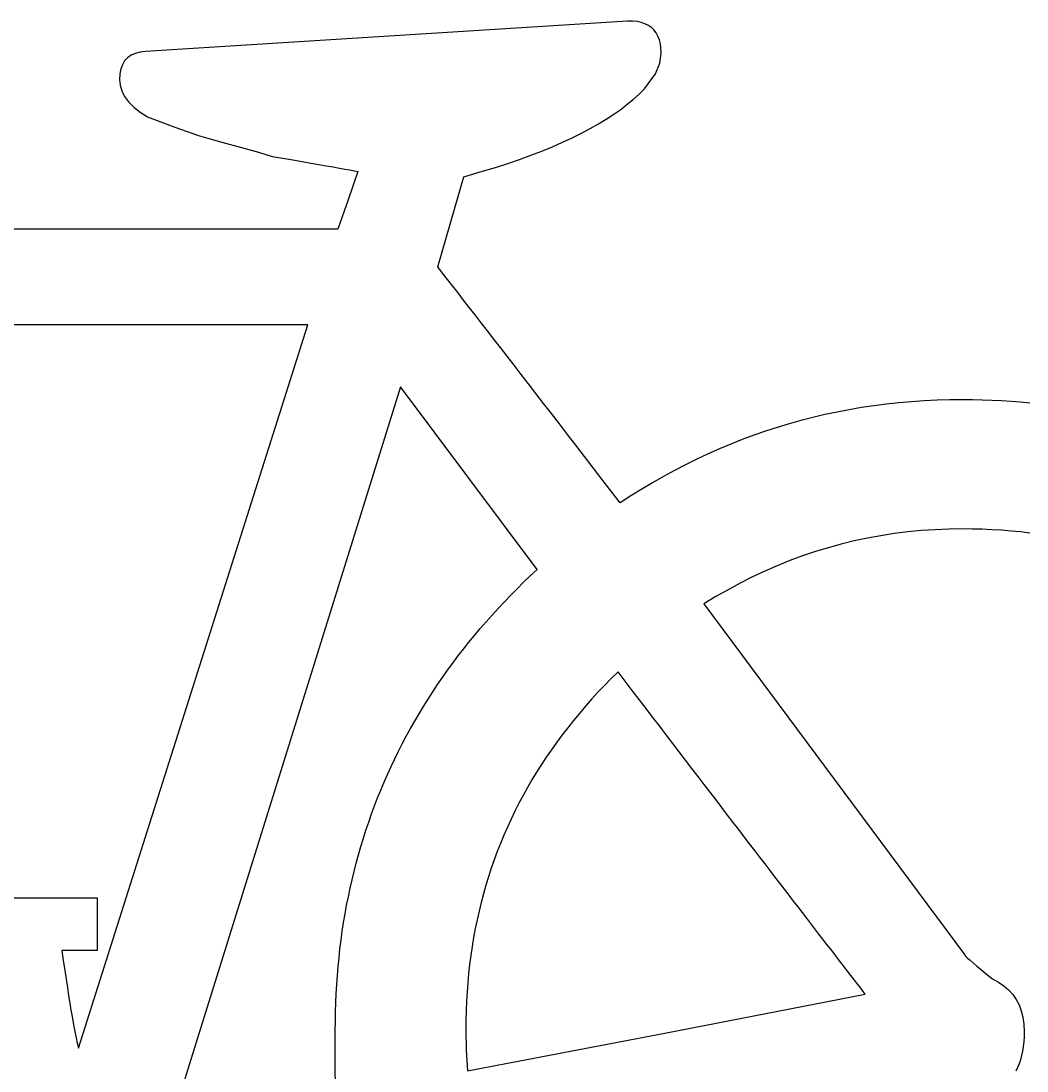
# Model space of a CAD drawing. Extents: x 99976 to 100136, y 99905 to 100011.
# Drawn here: x 100026.2724 to 100026.3275, y 99978.9072 to 99978.9648 of the extents above; entities that cross this region are included whole.
import ezdxf

# ---------------------------------------------------------------- set-up
doc = ezdxf.new("R2010")
doc.units = 0
doc.layers.add('TR_SN_ConstructionSigns', color=7, linetype='Continuous')

msp = doc.modelspace()

# ---------------------------------------------------------------- linework, layer by layer
at = {"layer": 'TR_SN_ConstructionSigns'}
for p, q in [((100026.305632, 99978.964822), (100026.305336, 99978.964804)), ((100026.305905, 99978.964819), (100026.305632, 99978.964822)), ((100026.306157, 99978.964793), (100026.305905, 99978.964819)), ((100026.305336, 99978.964804), (100026.2792, 99978.963158)), ((100026.306386, 99978.964745), (100026.306157, 99978.964793)), ((100026.306594, 99978.964676), (100026.306386, 99978.964745)), ((100026.30678, 99978.964584), (100026.306594, 99978.964676)), ((100026.306944, 99978.96447), (100026.30678, 99978.964584)), ((100026.307086, 99978.964334), (100026.306944, 99978.96447)), ((100026.307207, 99978.964176), (100026.307086, 99978.964334)), ((100026.307305, 99978.963997), (100026.307207, 99978.964176)), ((100026.307382, 99978.963795), (100026.307305, 99978.963997)), ((100026.307437, 99978.963571), (100026.307382, 99978.963795)), ((100026.2789, 99978.963119), (100026.278636, 99978.963047)), ((100026.2792, 99978.963158), (100026.2789, 99978.963119)), ((100026.307469, 99978.963325), (100026.307437, 99978.963571)), ((100026.30748, 99978.963057), (100026.307469, 99978.963325)), ((100026.278053, 99978.962631), (100026.27793, 99978.962427)), ((100026.278212, 99978.962803), (100026.278053, 99978.962631)), ((100026.278406, 99978.962941), (100026.278212, 99978.962803)), ((100026.278636, 99978.963047), (100026.278406, 99978.962941)), ((100026.307174, 99978.961926), (100026.307404, 99978.962517)), ((100026.307404, 99978.962517), (100026.30748, 99978.963057)), ((100026.277842, 99978.96219), (100026.277789, 99978.961919)), ((100026.27793, 99978.962427), (100026.277842, 99978.96219)), ((100026.277789, 99978.961919), (100026.277771, 99978.961616)), ((100026.277771, 99978.961616), (100026.277802, 99978.961297)), ((100026.306562, 99978.961104), (100026.307174, 99978.961926)), ((100026.277802, 99978.961297), (100026.277896, 99978.960986)), ((100026.277896, 99978.960986), (100026.278053, 99978.960684)), ((100026.305961, 99978.960532), (100026.306273, 99978.960816)), ((100026.306273, 99978.960816), (100026.306562, 99978.961104)), ((100026.278053, 99978.960684), (100026.278272, 99978.96039)), ((100026.278272, 99978.96039), (100026.278553, 99978.960104)), ((100026.305265, 99978.959977), (100026.305625, 99978.960252)), ((100026.305625, 99978.960252), (100026.305961, 99978.960532)), ((100026.278553, 99978.960104), (100026.278897, 99978.959827)), ((100026.278897, 99978.959827), (100026.279304, 99978.959558)), ((100026.304472, 99978.959439), (100026.30488, 99978.959706)), ((100026.30488, 99978.959706), (100026.305265, 99978.959977)), ((100026.279304, 99978.959558), (100026.280803, 99978.958993)), ((100026.303583, 99978.958918), (100026.304039, 99978.959177)), ((100026.304039, 99978.959177), (100026.304472, 99978.959439)), ((100026.280803, 99978.958993), (100026.282166, 99978.95853)), ((100026.282166, 99978.95853), (100026.283392, 99978.95817)), ((100026.302598, 99978.958415), (100026.303103, 99978.958664)), ((100026.303103, 99978.958664), (100026.303583, 99978.958918)), ((100026.283392, 99978.95817), (100026.284471, 99978.957878)), ((100026.300941, 99978.957691), (100026.301517, 99978.957928)), ((100026.301517, 99978.957928), (100026.30207, 99978.958169)), ((100026.30207, 99978.958169), (100026.302598, 99978.958415)), ((100026.284471, 99978.957878), (100026.285391, 99978.957621)), ((100026.285391, 99978.957621), (100026.286151, 99978.957398)), ((100026.286151, 99978.957398), (100026.286731, 99978.957298)), ((100026.299716, 99978.95723), (100026.30034, 99978.957459)), ((100026.30034, 99978.957459), (100026.300941, 99978.957691)), ((100026.286731, 99978.957298), (100026.287276, 99978.957204)), ((100026.287276, 99978.957204), (100026.287787, 99978.957115)), ((100026.287787, 99978.957115), (100026.288264, 99978.957032)), ((100026.288264, 99978.957032), (100026.288706, 99978.956955)), ((100026.288706, 99978.956955), (100026.289115, 99978.956884)), ((100026.289115, 99978.956884), (100026.28949, 99978.956818)), ((100026.28949, 99978.956818), (100026.289831, 99978.956758)), ((100026.289831, 99978.956758), (100026.290137, 99978.956704)), ((100026.297552, 99978.956555), (100026.298394, 99978.956786)), ((100026.298394, 99978.956786), (100026.299067, 99978.957006)), ((100026.299067, 99978.957006), (100026.299716, 99978.95723)), ((100026.290137, 99978.956704), (100026.29041, 99978.956655)), ((100026.290852, 99978.956575), (100026.290321, 99978.955016)), ((100026.29041, 99978.956655), (100026.290648, 99978.956612)), ((100026.290648, 99978.956612), (100026.290852, 99978.956575)), ((100026.295229, 99978.951339), (100026.296658, 99978.956272)), ((100026.296658, 99978.956272), (100026.297552, 99978.956555)), ((100026.290321, 99978.955016), (100026.289739, 99978.953406)), ((100026.289739, 99978.953406), (100026.242243, 99978.953406)), ((100026.295493, 99978.951), (100026.295229, 99978.951339)), ((100026.295767, 99978.950649), (100026.295493, 99978.951)), ((100026.29605, 99978.950285), (100026.295767, 99978.950649)), ((100026.296343, 99978.949908), (100026.29605, 99978.950285)), ((100026.296646, 99978.949519), (100026.296343, 99978.949908)), ((100026.296958, 99978.949116), (100026.296646, 99978.949519)), ((100026.29728, 99978.948701), (100026.296958, 99978.949116)), ((100026.297612, 99978.948273), (100026.29728, 99978.948701)), ((100026.288101, 99978.948155), (100026.240202, 99978.948155)), ((100026.275523, 99978.908478), (100026.288101, 99978.948155)), ((100026.297953, 99978.947833), (100026.297612, 99978.948273)), ((100026.298304, 99978.947379), (100026.297953, 99978.947833)), ((100026.298665, 99978.946913), (100026.298304, 99978.947379)), ((100026.299035, 99978.946434), (100026.298665, 99978.946913)), ((100026.299415, 99978.945942), (100026.299035, 99978.946434)), ((100026.299805, 99978.945438), (100026.299415, 99978.945942)), ((100026.300204, 99978.94492), (100026.299805, 99978.945438)), ((100026.293188, 99978.944763), (100026.280641, 99978.904501)), ((100026.300677, 99978.934739), (100026.293188, 99978.944763)), ((100026.300613, 99978.94439), (100026.300204, 99978.94492)), ((100026.301032, 99978.943847), (100026.300613, 99978.94439)), ((100026.30146, 99978.943292), (100026.301032, 99978.943847)), ((100026.318475, 99978.943614), (100026.317801, 99978.943499)), ((100026.319154, 99978.943715), (100026.318475, 99978.943614)), ((100026.319837, 99978.943802), (100026.319154, 99978.943715)), ((100026.320524, 99978.943876), (100026.319837, 99978.943802)), ((100026.321216, 99978.943936), (100026.320524, 99978.943876)), ((100026.321912, 99978.943984), (100026.321216, 99978.943936)), ((100026.322613, 99978.944017), (100026.321912, 99978.943984)), ((100026.323318, 99978.944037), (100026.322613, 99978.944017)), ((100026.324027, 99978.944044), (100026.323318, 99978.944037)), ((100026.324561, 99978.94404), (100026.324027, 99978.944044)), ((100026.325092, 99978.94403), (100026.324561, 99978.94404)), ((100026.325621, 99978.944012), (100026.325092, 99978.94403)), ((100026.326146, 99978.943986), (100026.325621, 99978.944012)), ((100026.326669, 99978.943954), (100026.326146, 99978.943986)), ((100026.327188, 99978.943914), (100026.326669, 99978.943954)), ((100026.327705, 99978.943867), (100026.327188, 99978.943914)), ((100026.301898, 99978.942723), (100026.30146, 99978.943292)), ((100026.315805, 99978.943076), (100026.315148, 99978.942907)), ((100026.316466, 99978.94323), (100026.315805, 99978.943076)), ((100026.317131, 99978.943371), (100026.316466, 99978.94323)), ((100026.317801, 99978.943499), (100026.317131, 99978.943371)), ((100026.302346, 99978.942142), (100026.301898, 99978.942723)), ((100026.313848, 99978.942531), (100026.313204, 99978.942322)), ((100026.314496, 99978.942726), (100026.313848, 99978.942531)), ((100026.315148, 99978.942907), (100026.314496, 99978.942726)), ((100026.302803, 99978.941548), (100026.302346, 99978.942142)), ((100026.31193, 99978.941865), (100026.311299, 99978.941616)), ((100026.312565, 99978.9421), (100026.31193, 99978.941865)), ((100026.313204, 99978.942322), (100026.312565, 99978.9421)), ((100026.30327, 99978.940942), (100026.302803, 99978.941548)), ((100026.310673, 99978.941354), (100026.310051, 99978.941078)), ((100026.311299, 99978.941616), (100026.310673, 99978.941354)), ((100026.303747, 99978.940322), (100026.30327, 99978.940942)), ((100026.309434, 99978.940789), (100026.308821, 99978.940486)), ((100026.310051, 99978.941078), (100026.309434, 99978.940789)), ((100026.304233, 99978.93969), (100026.303747, 99978.940322)), ((100026.308212, 99978.94017), (100026.307608, 99978.93984)), ((100026.308821, 99978.940486), (100026.308212, 99978.94017)), ((100026.304729, 99978.939045), (100026.304233, 99978.93969)), ((100026.307008, 99978.939497), (100026.306412, 99978.939141)), ((100026.307608, 99978.93984), (100026.307008, 99978.939497)), ((100026.305234, 99978.938387), (100026.304729, 99978.939045)), ((100026.306412, 99978.939141), (100026.305821, 99978.938771)), ((100026.305821, 99978.938771), (100026.305234, 99978.938387)), ((100026.320263, 99978.936704), (100026.319528, 99978.936591)), ((100026.321004, 99978.936797), (100026.320263, 99978.936704)), ((100026.32175, 99978.936869), (100026.321004, 99978.936797)), ((100026.322502, 99978.93692), (100026.32175, 99978.936869)), ((100026.323259, 99978.936951), (100026.322502, 99978.93692)), ((100026.324022, 99978.936961), (100026.323259, 99978.936951)), ((100026.32456, 99978.936957), (100026.324022, 99978.936961)), ((100026.325094, 99978.936943), (100026.32456, 99978.936957)), ((100026.325625, 99978.93692), (100026.325094, 99978.936943)), ((100026.326151, 99978.936888), (100026.325625, 99978.93692)), ((100026.326674, 99978.936847), (100026.326151, 99978.936888)), ((100026.327193, 99978.936797), (100026.326674, 99978.936847)), ((100026.327708, 99978.936737), (100026.327193, 99978.936797)), ((100026.317357, 99978.936128), (100026.316644, 99978.935933)), ((100026.318075, 99978.936303), (100026.317357, 99978.936128)), ((100026.318799, 99978.936457), (100026.318075, 99978.936303)), ((100026.319528, 99978.936591), (100026.318799, 99978.936457)), ((100026.315236, 99978.935481), (100026.314541, 99978.935223)), ((100026.315938, 99978.935717), (100026.315236, 99978.935481)), ((100026.316644, 99978.935933), (100026.315938, 99978.935717)), ((100026.313851, 99978.934946), (100026.313166, 99978.934648)), ((100026.314541, 99978.935223), (100026.313851, 99978.934946)), ((100026.299939, 99978.934037), (100026.300305, 99978.934389)), ((100026.300305, 99978.934389), (100026.300677, 99978.934739)), ((100026.312488, 99978.934329), (100026.311814, 99978.933989)), ((100026.313166, 99978.934648), (100026.312488, 99978.934329)), ((100026.29958, 99978.933682), (100026.299939, 99978.934037)), ((100026.311814, 99978.933989), (100026.311147, 99978.93363)), ((100026.29888, 99978.932964), (100026.299227, 99978.933324)), ((100026.299227, 99978.933324), (100026.29958, 99978.933682)), ((100026.310485, 99978.933249), (100026.309829, 99978.932848)), ((100026.311147, 99978.93363), (100026.310485, 99978.933249)), ((100026.298206, 99978.932234), (100026.29854, 99978.9326)), ((100026.29854, 99978.9326), (100026.29888, 99978.932964)), ((100026.309829, 99978.932848), (100026.324122, 99978.91362)), ((100026.297878, 99978.931866), (100026.298206, 99978.932234)), ((100026.297242, 99978.93112), (100026.297557, 99978.931494)), ((100026.297557, 99978.931494), (100026.297878, 99978.931866)), ((100026.296934, 99978.930744), (100026.297242, 99978.93112)), ((100026.296336, 99978.929982), (100026.296632, 99978.930364)), ((100026.296632, 99978.930364), (100026.296934, 99978.930744)), ((100026.296047, 99978.929597), (100026.296336, 99978.929982)), ((100026.295487, 99978.928819), (100026.295764, 99978.929209)), ((100026.295764, 99978.929209), (100026.296047, 99978.929597)), ((100026.305116, 99978.929124), (100026.304741, 99978.928753)), ((100026.305509, 99978.928609), (100026.305116, 99978.929124)), ((100026.295217, 99978.928426), (100026.295487, 99978.928819)), ((100026.304741, 99978.928753), (100026.304374, 99978.928379)), ((100026.305898, 99978.928101), (100026.305509, 99978.928609)), ((100026.294695, 99978.927631), (100026.294953, 99978.92803)), ((100026.294953, 99978.92803), (100026.295217, 99978.928426)), ((100026.304016, 99978.928001), (100026.303667, 99978.92762)), ((100026.304374, 99978.928379), (100026.304016, 99978.928001)), ((100026.306281, 99978.9276), (100026.305898, 99978.928101)), ((100026.294444, 99978.92723), (100026.294695, 99978.927631)), ((100026.303667, 99978.92762), (100026.303326, 99978.927236)), ((100026.306659, 99978.927105), (100026.306281, 99978.9276)), ((100026.293961, 99978.92642), (100026.294199, 99978.926826)), ((100026.294199, 99978.926826), (100026.294444, 99978.92723)), ((100026.302994, 99978.926847), (100026.30267, 99978.926456)), ((100026.303326, 99978.927236), (100026.302994, 99978.926847)), ((100026.307032, 99978.926617), (100026.306659, 99978.927105)), ((100026.293729, 99978.92601), (100026.293961, 99978.92642)), ((100026.30267, 99978.926456), (100026.302355, 99978.92606)), ((100026.307401, 99978.926135), (100026.307032, 99978.926617)), ((100026.293503, 99978.925598), (100026.293729, 99978.92601)), ((100026.302049, 99978.925662), (100026.301751, 99978.925259)), ((100026.302355, 99978.92606), (100026.302049, 99978.925662)), ((100026.307764, 99978.92566), (100026.307401, 99978.926135)), ((100026.308122, 99978.925191), (100026.307764, 99978.92566)), ((100026.29307, 99978.924766), (100026.293283, 99978.925183)), ((100026.293283, 99978.925183), (100026.293503, 99978.925598)), ((100026.301751, 99978.925259), (100026.301462, 99978.924854)), ((100026.308475, 99978.924729), (100026.308122, 99978.925191)), ((100026.292864, 99978.924346), (100026.29307, 99978.924766)), ((100026.301462, 99978.924854), (100026.301182, 99978.924444)), ((100026.308824, 99978.924274), (100026.308475, 99978.924729)), ((100026.292663, 99978.923923), (100026.292864, 99978.924346)), ((100026.30091, 99978.924032), (100026.300647, 99978.923615)), ((100026.301182, 99978.924444), (100026.30091, 99978.924032)), ((100026.309167, 99978.923825), (100026.308824, 99978.924274)), ((100026.292282, 99978.923069), (100026.292469, 99978.923497)), ((100026.292469, 99978.923497), (100026.292663, 99978.923923)), ((100026.300647, 99978.923615), (100026.300392, 99978.923196)), ((100026.309506, 99978.923382), (100026.309167, 99978.923825)), ((100026.309839, 99978.922947), (100026.309506, 99978.923382)), ((100026.2921, 99978.922637), (100026.292282, 99978.923069)), ((100026.300392, 99978.923196), (100026.300146, 99978.922773)), ((100026.310167, 99978.922518), (100026.309839, 99978.922947)), ((100026.291757, 99978.921767), (100026.291925, 99978.922204)), ((100026.291925, 99978.922204), (100026.2921, 99978.922637)), ((100026.299909, 99978.922346), (100026.29968, 99978.921916)), ((100026.300146, 99978.922773), (100026.299909, 99978.922346)), ((100026.310491, 99978.922095), (100026.310167, 99978.922518)), ((100026.291595, 99978.921328), (100026.291757, 99978.921767)), ((100026.29968, 99978.921916), (100026.29946, 99978.921482)), ((100026.310809, 99978.921679), (100026.310491, 99978.922095)), ((100026.311123, 99978.92127), (100026.310809, 99978.921679)), ((100026.291439, 99978.920886), (100026.291595, 99978.921328)), ((100026.29946, 99978.921482), (100026.299249, 99978.921045)), ((100026.311432, 99978.920867), (100026.311123, 99978.92127)), ((100026.291289, 99978.920441), (100026.291439, 99978.920886)), ((100026.299046, 99978.920604), (100026.298852, 99978.92016)), ((100026.299249, 99978.921045), (100026.299046, 99978.920604)), ((100026.311735, 99978.920471), (100026.311432, 99978.920867)), ((100026.312034, 99978.920081), (100026.311735, 99978.920471)), ((100026.29101, 99978.919544), (100026.291146, 99978.919994)), ((100026.291146, 99978.919994), (100026.291289, 99978.920441)), ((100026.298852, 99978.92016), (100026.298666, 99978.919712)), ((100026.312327, 99978.919698), (100026.312034, 99978.920081)), ((100026.290879, 99978.919091), (100026.29101, 99978.919544)), ((100026.298666, 99978.919712), (100026.298489, 99978.919261)), ((100026.312616, 99978.919321), (100026.312327, 99978.919698)), ((100026.3129, 99978.918951), (100026.312616, 99978.919321)), ((100026.290755, 99978.918635), (100026.290879, 99978.919091)), ((100026.298321, 99978.918806), (100026.298162, 99978.918348)), ((100026.298489, 99978.919261), (100026.298321, 99978.918806)), ((100026.313178, 99978.918588), (100026.3129, 99978.918951)), ((100026.290526, 99978.917716), (100026.290638, 99978.918177)), ((100026.290638, 99978.918177), (100026.290755, 99978.918635)), ((100026.298162, 99978.918348), (100026.298011, 99978.917886)), ((100026.313452, 99978.918231), (100026.313178, 99978.918588)), ((100026.313721, 99978.917881), (100026.313452, 99978.918231)), ((100026.290421, 99978.917253), (100026.290526, 99978.917716)), ((100026.298011, 99978.917886), (100026.297868, 99978.91742)), ((100026.313985, 99978.917537), (100026.313721, 99978.917881)), ((100026.290323, 99978.916786), (100026.290421, 99978.917253)), ((100026.297868, 99978.91742), (100026.297734, 99978.916952)), ((100026.314243, 99978.9172), (100026.313985, 99978.917537)), ((100026.314497, 99978.91687), (100026.314243, 99978.9172)), ((100026.268784, 99978.91673), (100026.276547, 99978.91673)), ((100026.276547, 99978.91673), (100026.276547, 99978.91384)), ((100026.29023, 99978.916317), (100026.290323, 99978.916786)), ((100026.297609, 99978.916479), (100026.297493, 99978.916004)), ((100026.297734, 99978.916952), (100026.297609, 99978.916479)), ((100026.314746, 99978.916546), (100026.314497, 99978.91687)), ((100026.31499, 99978.916228), (100026.314746, 99978.916546)), ((100026.290145, 99978.915845), (100026.29023, 99978.916317)), ((100026.297493, 99978.916004), (100026.297385, 99978.915524)), ((100026.315229, 99978.915918), (100026.31499, 99978.916228)), ((100026.315463, 99978.915614), (100026.315229, 99978.915918)), ((100026.289992, 99978.914893), (100026.290065, 99978.915371)), ((100026.290065, 99978.915371), (100026.290145, 99978.915845)), ((100026.297385, 99978.915524), (100026.297286, 99978.915042)), ((100026.315692, 99978.915316), (100026.315463, 99978.915614)), ((100026.315916, 99978.915025), (100026.315692, 99978.915316)), ((100026.289925, 99978.914413), (100026.289992, 99978.914893)), ((100026.297286, 99978.915042), (100026.297195, 99978.914555)), ((100026.316134, 99978.91474), (100026.315916, 99978.915025)), ((100026.316348, 99978.914463), (100026.316134, 99978.91474)), ((100026.289865, 99978.913931), (100026.289925, 99978.914413)), ((100026.297195, 99978.914555), (100026.297113, 99978.914066)), ((100026.316558, 99978.914191), (100026.316348, 99978.914463)), ((100026.316762, 99978.913927), (100026.316558, 99978.914191)), ((100026.276547, 99978.91384), (100026.274607, 99978.91384)), ((100026.274607, 99978.91384), (100026.274687, 99978.91329)), ((100026.289811, 99978.913445), (100026.289865, 99978.913931)), ((100026.29704, 99978.913572), (100026.296975, 99978.913076)), ((100026.297113, 99978.914066), (100026.29704, 99978.913572)), ((100026.316961, 99978.913668), (100026.316762, 99978.913927)), ((100026.317155, 99978.913417), (100026.316961, 99978.913668)), ((100026.324122, 99978.91362), (100026.32414, 99978.913583)), ((100026.32414, 99978.913583), (100026.324197, 99978.913518)), ((100026.274687, 99978.91329), (100026.274764, 99978.912768)), ((100026.289763, 99978.912957), (100026.289811, 99978.913445)), ((100026.296975, 99978.913076), (100026.296919, 99978.912575)), ((100026.317344, 99978.913172), (100026.317155, 99978.913417)), ((100026.317528, 99978.912933), (100026.317344, 99978.913172)), ((100026.324197, 99978.913518), (100026.324292, 99978.913426)), ((100026.324292, 99978.913426), (100026.324424, 99978.913305)), ((100026.324424, 99978.913305), (100026.324594, 99978.913157)), ((100026.324594, 99978.913157), (100026.324802, 99978.91298)), ((100026.274764, 99978.912768), (100026.274839, 99978.912273)), ((100026.289687, 99978.911973), (100026.289722, 99978.912466)), ((100026.289722, 99978.912466), (100026.289763, 99978.912957)), ((100026.296919, 99978.912575), (100026.296872, 99978.912071)), ((100026.317707, 99978.912702), (100026.317528, 99978.912933)), ((100026.317881, 99978.912476), (100026.317707, 99978.912702)), ((100026.318051, 99978.912258), (100026.317881, 99978.912476)), ((100026.324802, 99978.91298), (100026.325048, 99978.912776)), ((100026.325048, 99978.912776), (100026.325332, 99978.912543)), ((100026.325332, 99978.912543), (100026.325653, 99978.912283)), ((100026.274839, 99978.912273), (100026.274911, 99978.911805)), ((100026.289658, 99978.911477), (100026.289687, 99978.911973)), ((100026.296872, 99978.912071), (100026.296833, 99978.911564)), ((100026.318215, 99978.912046), (100026.318051, 99978.912258)), ((100026.318374, 99978.91184), (100026.318215, 99978.912046)), ((100026.318528, 99978.911641), (100026.318374, 99978.91184)), ((100026.325653, 99978.912283), (100026.325983, 99978.912106)), ((100026.325983, 99978.912106), (100026.326278, 99978.911905)), ((100026.326278, 99978.911905), (100026.326538, 99978.911678)), ((100026.274911, 99978.911805), (100026.27498, 99978.911365)), ((100026.27498, 99978.911365), (100026.275047, 99978.910953)), ((100026.289636, 99978.910978), (100026.289658, 99978.911477)), ((100026.296833, 99978.911564), (100026.296803, 99978.911053)), ((100026.30777, 99978.909318), (100026.318678, 99978.911449)), ((100026.318678, 99978.911449), (100026.318528, 99978.911641)), ((100026.326538, 99978.911678), (100026.326764, 99978.911428)), ((100026.326764, 99978.911428), (100026.326955, 99978.911152)), ((100026.275047, 99978.910953), (100026.27511, 99978.910568)), ((100026.28962, 99978.910476), (100026.289636, 99978.910978)), ((100026.296803, 99978.911053), (100026.296781, 99978.910539)), ((100026.326955, 99978.911152), (100026.327111, 99978.910852)), ((100026.327111, 99978.910852), (100026.327232, 99978.910527)), ((100026.27511, 99978.910568), (100026.275171, 99978.91021)), ((100026.275171, 99978.91021), (100026.27523, 99978.90988)), ((100026.28961, 99978.909971), (100026.28962, 99978.910476)), ((100026.296781, 99978.910539), (100026.296768, 99978.910021)), ((100026.327232, 99978.910527), (100026.327319, 99978.910177)), ((100026.327319, 99978.910177), (100026.327371, 99978.909803)), ((100026.27523, 99978.90988), (100026.275286, 99978.909578)), ((100026.275286, 99978.909578), (100026.275339, 99978.909303)), ((100026.289607, 99978.909464), (100026.28961, 99978.909971)), ((100026.296768, 99978.910021), (100026.296764, 99978.9095)), ((100026.327371, 99978.909803), (100026.327388, 99978.909404)), ((100026.275339, 99978.909303), (100026.275389, 99978.909055)), ((100026.275389, 99978.909055), (100026.275436, 99978.908835)), ((100026.289609, 99978.907821), (100026.289607, 99978.909464)), ((100026.296764, 99978.9095), (100026.296789, 99978.90837)), ((100026.296863, 99978.90724), (100026.30777, 99978.909318)), ((100026.327383, 99978.909114), (100026.327366, 99978.908835)), ((100026.327388, 99978.909404), (100026.327383, 99978.909114)), ((100026.275436, 99978.908835), (100026.275481, 99978.908643)), ((100026.275481, 99978.908643), (100026.275523, 99978.908478)), ((100026.327338, 99978.908569), (100026.3273, 99978.908314)), ((100026.327366, 99978.908835), (100026.327338, 99978.908569)), ((100026.289614, 99978.905971), (100026.289609, 99978.907821)), ((100026.296789, 99978.90837), (100026.296863, 99978.90724)), ((100026.327188, 99978.90784), (100026.327116, 99978.907621)), ((100026.32725, 99978.908071), (100026.327188, 99978.90784)), ((100026.3273, 99978.908314), (100026.32725, 99978.908071)), ((100026.327033, 99978.907414), (100026.326938, 99978.907218)), ((100026.327116, 99978.907621), (100026.327033, 99978.907414))]:
    msp.add_line(p, q, dxfattribs=at)

doc.saveas('drawing.dxf')
